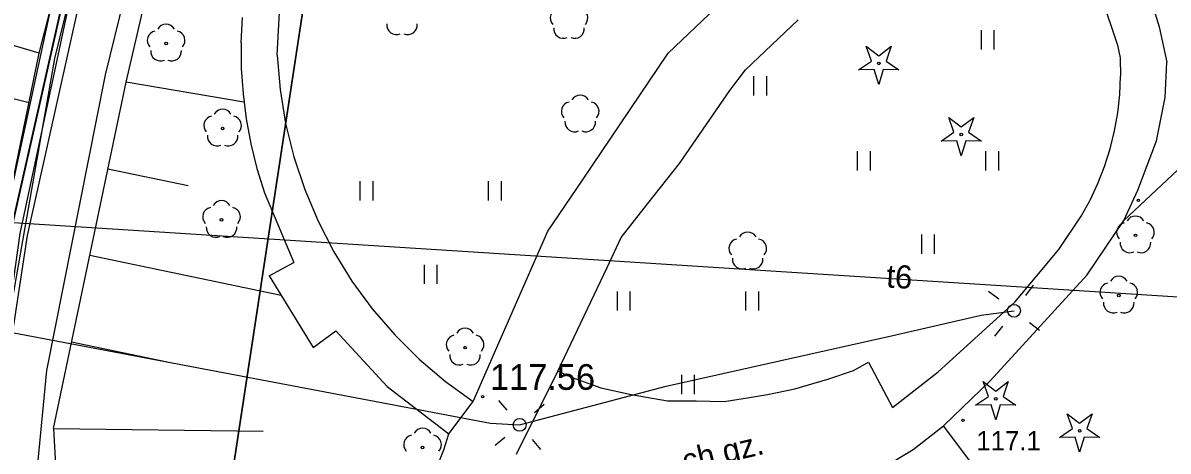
# Model space of a CAD drawing. Extents: x 6434771 to 6436222, y 5663454 to 5664782.
# Drawn here: x 6434897.1 to 6434941.67, y 5664124.54 to 5664141.22 of the extents above; entities that cross this region are included whole.
import ezdxf

# ---------------------------------------------------------------- set-up
doc = ezdxf.new("R2010")
doc.units = 0
for name, color, linetype in [('Warstwa 1', 7, 'Continuous'), ('Warstwa 10', 7, 'Continuous'), ('Warstwa 11', 7, 'Continuous'), ('Warstwa 12', 7, 'Continuous'), ('Warstwa 13', 7, 'Continuous'), ('Warstwa 2', 7, 'Continuous'), ('Warstwa 20', 7, 'Continuous'), ('Warstwa 21', 7, 'Continuous'), ('Warstwa 25', 7, 'Continuous'), ('Warstwa 4', 7, 'Continuous'), ('Warstwa 5', 7, 'Continuous'), ('Warstwa 6', 7, 'Continuous'), ('Warstwa 9', 7, 'Continuous')]:
    doc.layers.add(name, color=color, linetype=linetype)

msp = doc.modelspace()

# ---------------------------------------------------------------- linework, layer by layer
at = {"layer": 'Warstwa 1'}
for p, q in [((6434895.253, 5664127.032), (6434903.866, 5664165.18)), ((6434895.253, 5664127.032), (6434903.866, 5664165.18)), ((6434903.145, 5664109.805), (6434911.393, 5664164.039)), ((6434903.145, 5664109.805), (6434911.393, 5664164.039))]:
    msp.add_line(p, q, dxfattribs=at)
at = {"layer": 'Warstwa 10'}
for p, q in [((6434897.741, 5664140.042), (6434904.841, 5664168.079)), ((6434901.117, 5664138.911), (6434907.741, 5664167.184)), ((6434897.741, 5664140.042), (6434892.728, 5664141.513)), ((6434905.596, 5664140.435), (6434905.647, 5664141.424)), ((6434905.596, 5664140.435), (6434905.603, 5664139.445)), ((6434894.542, 5664124.551), (6434897.741, 5664140.042)), ((6434905.603, 5664139.445), (6434905.669, 5664138.458)), ((6434897.341, 5664138.106), (6434894.754, 5664138.748)), ((6434898.293, 5664125.425), (6434901.117, 5664138.911)), ((6434905.703, 5664138.132), (6434901.117, 5664138.911)), ((6434905.669, 5664138.458), (6434905.793, 5664137.475)), ((6434905.793, 5664137.475), (6434905.974, 5664136.502)), ((6434905.974, 5664136.502), (6434906.212, 5664135.541)), ((6434939.946, 5664133.527), (6434942.955, 5664136.357)), ((6434900.411, 5664135.54), (6434903.535, 5664134.886)), ((6434906.212, 5664135.541), (6434906.506, 5664134.596)), ((6434906.506, 5664134.596), (6434907.643, 5664131.892)), ((6434938.522, 5664131.406), (6434939.946, 5664133.527)), ((6434899.705, 5664132.168), (6434907.15, 5664130.61)), ((6434906.686, 5664131.363), (6434907.643, 5664131.892)), ((6434906.686, 5664131.363), (6434908.403, 5664128.573)), ((6434937.824, 5664130.642), (6434938.522, 5664131.406)), ((6434934.751, 5664127.284), (6434937.824, 5664130.642)), ((6434908.403, 5664128.573), (6434909.281, 5664129.232)), ((6434909.281, 5664129.232), (6434911.285, 5664127.058)), ((6434898.999, 5664128.797), (6434902.721, 5664128.018)), ((6434911.285, 5664127.058), (6434913.683, 5664125.218)), ((6434932.932, 5664125.521), (6434934.751, 5664127.284)), ((6434898.293, 5664125.425), (6434906.447, 5664125.32)), ((6434898.293, 5664125.425), (6434898.5, 5664121.832)), ((6434931.745, 5664124.61), (6434932.932, 5664125.521)), ((6434937.57, 5664119.38), (6434932.932, 5664125.521)), ((6434913.482, 5664124.589), (6434913.683, 5664125.218)), ((6434913.243, 5664123.973), (6434913.482, 5664124.589)), ((6434930.671, 5664123.962), (6434931.745, 5664124.61))]:
    msp.add_line(p, q, dxfattribs=at)
for points in [[(6434878.772, 5664046.908), (6434886.967, 5664058.923), (6434895.265, 5664070.744), (6434896.663, 5664074.881), (6434895.789, 5664075.331), (6434892.208, 5664077.026), (6434892.892, 5664079.122), (6434896.46, 5664089.241), (6434898.741, 5664092.515), (6434900.632, 5664096.591), (6434901.57, 5664099.669), (6434899.78, 5664106.75), (6434898.27, 5664111.23), (6434896.16, 5664125.7), (6434897.28, 5664132.94), (6434899.7, 5664143.77), (6434902.02, 5664152.23), (6434904.82, 5664164.21), (6434904.99, 5664165.61), (6434909.86, 5664185.96), (6434912.72, 5664198.496)], [(6434912.383, 5664198.5), (6434909.5, 5664186.14), (6434904.55, 5664165.57), (6434904.5, 5664164.24), (6434901.68, 5664152.39), (6434899.29, 5664143.85), (6434896.98, 5664133.02), (6434895.95, 5664125.68), (6434897.89, 5664111.08), (6434899.27, 5664106.14)]]:
    msp.add_lwpolyline(points, dxfattribs=at)
for points in [[(6434929.625, 5664139.385), (6434930.127, 5664139.732), (6434929.925, 5664140.308), (6434930.41, 5664139.938), (6434930.895, 5664140.308), (6434930.693, 5664139.732), (6434931.195, 5664139.385), (6434930.585, 5664139.399), (6434930.41, 5664138.815), (6434930.235, 5664139.399)], [(6434932.835, 5664136.615), (6434933.337, 5664136.962), (6434933.135, 5664137.538), (6434933.62, 5664137.168), (6434934.105, 5664137.538), (6434933.903, 5664136.962), (6434934.405, 5664136.615), (6434933.795, 5664136.629), (6434933.62, 5664136.045), (6434933.445, 5664136.629)], [(6434934.177, 5664126.326), (6434934.679, 5664126.673), (6434934.477, 5664127.249), (6434934.962, 5664126.879), (6434935.447, 5664127.249), (6434935.245, 5664126.673), (6434935.747, 5664126.326), (6434935.137, 5664126.34), (6434934.962, 5664125.756), (6434934.787, 5664126.34)], [(6434937.442, 5664125.076), (6434937.944, 5664125.423), (6434937.742, 5664125.999), (6434938.227, 5664125.629), (6434938.712, 5664125.999), (6434938.51, 5664125.423), (6434939.012, 5664125.076), (6434938.402, 5664125.09), (6434938.227, 5664124.506), (6434938.052, 5664125.09)]]:
    msp.add_lwpolyline(points, close=True, dxfattribs=at)
for centre in [(6434930.41, 5664139.64), (6434933.62, 5664136.87), (6434934.962, 5664126.581), (6434938.227, 5664125.331)]:
    msp.add_circle(centre, 0.05, dxfattribs=at)
at = {"layer": 'Warstwa 11'}
for centre in [(6434902.676, 5664140.413), (6434904.876, 5664137.106), (6434904.833, 5664133.546), (6434940.4, 5664132.946), (6434939.751, 5664130.603), (6434914.311, 5664128.574), (6434912.656, 5664124.681)]:
    msp.add_circle(centre, 0.05, dxfattribs=at)
for centre, start, end in [((6434918, 5664141.409), 102.1471, 221.8529), ((6434918.714, 5664141.409), 318.1471, 77.8529), ((6434902.319, 5664140.529), 102.1471, 221.8529), ((6434902.676, 5664140.788), 30.1471, 149.8529), ((6434903.033, 5664140.529), 318.1471, 77.8529), ((6434911.639, 5664141.139), 174.1471, 293.8529), ((6434912.079, 5664141.139), 246.1471, 5.8529), ((6434918.137, 5664140.99), 174.1471, 293.8529), ((6434918.577, 5664140.99), 246.1471, 5.8529), ((6434902.456, 5664140.11), 174.1471, 293.8529), ((6434902.896, 5664140.11), 246.1471, 5.8529), ((6434904.876, 5664137.481), 30.1471, 149.8529), ((6434904.519, 5664137.222), 102.1471, 221.8529), ((6434905.233, 5664137.222), 318.1471, 77.8529), ((6434904.656, 5664136.803), 174.1471, 293.8529), ((6434905.096, 5664136.803), 246.1471, 5.8529), ((6434904.833, 5664133.921), 30.1471, 149.8529), ((6434904.476, 5664133.662), 102.1471, 221.8529), ((6434905.19, 5664133.662), 318.1471, 77.8529), ((6434940.043, 5664133.062), 102.1471, 221.8529), ((6434940.4, 5664133.321), 30.1471, 149.8529), ((6434940.757, 5664133.062), 318.1471, 77.8529), ((6434904.613, 5664133.243), 174.1471, 293.8529), ((6434905.053, 5664133.243), 246.1471, 5.8529), ((6434940.18, 5664132.643), 174.1471, 293.8529), ((6434940.62, 5664132.643), 246.1471, 5.8529), ((6434939.394, 5664130.719), 102.1471, 221.8529), ((6434939.751, 5664130.978), 30.1471, 149.8529), ((6434940.108, 5664130.719), 318.1471, 77.8529), ((6434939.531, 5664130.3), 174.1471, 293.8529), ((6434939.971, 5664130.3), 246.1471, 5.8529), ((6434914.311, 5664128.949), 30.1471, 149.8529), ((6434913.954, 5664128.69), 102.1471, 221.8529), ((6434914.668, 5664128.69), 318.1471, 77.8529), ((6434914.091, 5664128.271), 174.1471, 293.8529), ((6434914.531, 5664128.271), 246.1471, 5.8529), ((6434912.656, 5664125.056), 30.1471, 149.8529), ((6434912.299, 5664124.797), 102.1471, 221.8529), ((6434913.013, 5664124.797), 318.1471, 77.8529)]:
    msp.add_arc(centre, 0.375, start, end, dxfattribs=at)
at = {"layer": 'Warstwa 12'}
for points in [[(6434911.658, 5664198.509), (6434905.889, 5664173.992), (6434904.35, 5664168.065), (6434901.296, 5664154.042), (6434900.396, 5664152.041), (6434895.507, 5664129.456), (6434896.188, 5664129.256), (6434915.294, 5664125.63), (6434916.435, 5664125.565), (6434922.133, 5664127.073), (6434930.962, 5664129.047), (6434934.391, 5664129.834), (6434935.676, 5664130.008)], [(6434879.834, 5664134.524), (6434937.6, 5664130.84), (6434950.96, 5664129.98), (6434955.92, 5664121.01), (6434956.69, 5664115.23), (6434955.88, 5664113.69), (6434955.99, 5664108.67), (6434955.95, 5664108.26), (6434955.424, 5664107.808)]]:
    msp.add_lwpolyline(points, dxfattribs=at)
at = {"layer": 'Warstwa 13'}
for centre in [(6434940.514, 5664134.308), (6434933.692, 5664125.746)]:
    msp.add_circle(centre, 0.045, dxfattribs=at)
for centre, start, end in [((6434918.791, 5664138.029), 30.1471, 149.8529), ((6434918.434, 5664137.77), 102.0477, 221.9513), ((6434919.148, 5664137.77), 318.0487, 77.9523), ((6434918.571, 5664137.351), 174.1984, 293.7229), ((6434919.011, 5664137.351), 246.2771, 5.6877), ((6434925.311, 5664132.693), 30.1471, 149.8529), ((6434924.954, 5664132.434), 102.0477, 221.9513), ((6434925.668, 5664132.434), 318.0487, 77.9523), ((6434925.091, 5664132.015), 174.1984, 293.7229), ((6434925.531, 5664132.015), 246.2771, 5.6877)]:
    msp.add_arc(centre, 0.375, start, end, dxfattribs=at)
at = {"layer": 'Warstwa 2'}
for centre in [(6434935.676, 5664130.008), (6434916.435, 5664125.565)]:
    msp.add_circle(centre, 0.25, dxfattribs=at)
at = {"layer": 'Warstwa 20'}
for p, q in [((6434897.741, 5664140.042), (6434904.841, 5664168.079)), ((6434901.117, 5664138.911), (6434907.741, 5664167.184)), ((6434894.542, 5664124.551), (6434897.741, 5664140.042)), ((6434898.293, 5664125.425), (6434901.117, 5664138.911)), ((6434898.293, 5664125.425), (6434898.5, 5664121.832))]:
    msp.add_line(p, q, dxfattribs=at)
at = {"layer": 'Warstwa 21'}
for p, q in [((6434905.596, 5664140.435), (6434905.647, 5664141.424)), ((6434905.596, 5664140.435), (6434905.603, 5664139.445)), ((6434905.603, 5664139.445), (6434905.669, 5664138.458)), ((6434905.669, 5664138.458), (6434905.793, 5664137.475)), ((6434905.793, 5664137.475), (6434905.974, 5664136.502)), ((6434905.974, 5664136.502), (6434906.212, 5664135.541)), ((6434939.946, 5664133.527), (6434942.955, 5664136.357)), ((6434906.212, 5664135.541), (6434906.506, 5664134.596)), ((6434906.506, 5664134.596), (6434907.643, 5664131.892)), ((6434938.522, 5664131.406), (6434939.946, 5664133.527)), ((6434906.686, 5664131.363), (6434907.643, 5664131.892)), ((6434906.686, 5664131.363), (6434908.403, 5664128.573)), ((6434937.824, 5664130.642), (6434938.522, 5664131.406)), ((6434934.751, 5664127.284), (6434937.824, 5664130.642)), ((6434908.403, 5664128.573), (6434909.281, 5664129.232)), ((6434909.281, 5664129.232), (6434911.285, 5664127.058)), ((6434911.285, 5664127.058), (6434913.683, 5664125.218)), ((6434932.932, 5664125.521), (6434934.751, 5664127.284)), ((6434931.745, 5664124.61), (6434932.932, 5664125.521)), ((6434913.482, 5664124.589), (6434913.683, 5664125.218)), ((6434913.243, 5664123.973), (6434913.482, 5664124.589)), ((6434930.671, 5664123.962), (6434931.745, 5664124.61))]:
    msp.add_line(p, q, dxfattribs=at)
at = {"layer": 'Warstwa 25'}
msp.add_circle((6434914.991, 5664126.668), 0.045, dxfattribs=at)
at = {"layer": 'Warstwa 4'}
for points in [[(6434935.079, 5664130.462), (6434934.681, 5664130.764)], [(6434936.13, 5664130.605), (6434936.432, 5664131.003)], [(6434935.222, 5664129.411), (6434934.92, 5664129.013)], [(6434936.273, 5664129.554), (6434936.671, 5664129.252)], [(6434915.949, 5664126.137), (6434915.626, 5664126.518)], [(6434917.007, 5664126.051), (6434917.388, 5664126.374)], [(6434915.863, 5664125.079), (6434915.482, 5664124.756)], [(6434916.921, 5664124.993), (6434917.244, 5664124.612)]]:
    msp.add_lwpolyline(points, dxfattribs=at)
at = {"layer": 'Warstwa 5'}
for p, q in [((6434940.163, 5664144.808), (6434941.324, 5664141.066)), ((6434938.516, 5664143.9), (6434939.699, 5664140.349)), ((6434906.998, 5664139.96), (6434907.111, 5664142.114)), ((6434922.219, 5664140.032), (6434924.073, 5664141.806)), ((6434925.229, 5664139.386), (6434927.275, 5664141.335)), ((6434934.406, 5664140.186), (6434934.406, 5664140.936)), ((6434934.906, 5664140.186), (6434934.906, 5664140.936)), ((6434941.324, 5664141.066), (6434941.62, 5664139.687)), ((6434918.878, 5664135.094), (6434922.219, 5664140.032)), ((6434939.699, 5664140.349), (6434939.804, 5664139.859)), ((6434906.998, 5664139.96), (6434907.111, 5664138.626)), ((6434939.804, 5664139.859), (6434939.819, 5664139.142)), ((6434941.559, 5664138.312), (6434941.62, 5664139.687)), ((6434924.611, 5664138.583), (6434925.229, 5664139.386)), ((6434925.548, 5664138.39), (6434925.548, 5664139.14)), ((6434926.048, 5664138.39), (6434926.048, 5664139.14)), ((6434939.787, 5664138.427), (6434939.819, 5664139.142)), ((6434907.111, 5664138.626), (6434907.328, 5664137.303)), ((6434922.66, 5664135.744), (6434924.611, 5664138.583)), ((6434939.708, 5664137.715), (6434939.787, 5664138.427)), ((6434941.214, 5664136.631), (6434941.559, 5664138.312)), ((6434939.583, 5664137.01), (6434939.708, 5664137.715)), ((6434907.328, 5664137.303), (6434907.648, 5664136.002)), ((6434939.412, 5664136.314), (6434939.583, 5664137.01)), ((6434940.498, 5664134.709), (6434941.214, 5664136.631)), ((6434907.648, 5664136.002), (6434908.069, 5664134.73)), ((6434929.582, 5664135.476), (6434929.582, 5664136.226)), ((6434930.082, 5664135.476), (6434930.082, 5664136.226)), ((6434934.582, 5664135.476), (6434934.582, 5664136.226)), ((6434935.082, 5664135.476), (6434935.082, 5664136.226)), ((6434939.197, 5664135.631), (6434939.412, 5664136.314)), ((6434939.946, 5664133.527), (6434942.955, 5664136.357)), ((6434921.424, 5664134.184), (6434922.66, 5664135.744)), ((6434938.937, 5664134.964), (6434939.197, 5664135.631)), ((6434917.536, 5664133.113), (6434918.878, 5664135.094)), ((6434908.069, 5664134.73), (6434908.588, 5664133.495)), ((6434910.228, 5664134.302), (6434910.228, 5664135.052)), ((6434910.728, 5664134.302), (6434910.728, 5664135.052)), ((6434915.228, 5664134.302), (6434915.228, 5664135.052)), ((6434915.728, 5664134.302), (6434915.728, 5664135.052)), ((6434938.634, 5664134.315), (6434938.937, 5664134.964)), ((6434939.946, 5664133.527), (6434940.498, 5664134.709)), ((6434938.289, 5664133.687), (6434938.634, 5664134.315)), ((6434920.38, 5664132.866), (6434921.424, 5664134.184)), ((6434908.588, 5664133.495), (6434909.201, 5664132.304)), ((6434937.424, 5664132.388), (6434938.289, 5664133.687)), ((6434916.594, 5664130.973), (6434917.536, 5664133.113)), ((6434919.835, 5664131.696), (6434920.38, 5664132.866)), ((6434932.082, 5664132.226), (6434932.082, 5664132.976)), ((6434932.582, 5664132.226), (6434932.582, 5664132.976)), ((6434909.201, 5664132.304), (6434909.906, 5664131.165)), ((6434935.702, 5664130.346), (6434937.424, 5664132.388)), ((6434912.728, 5664131.052), (6434912.728, 5664131.802)), ((6434913.228, 5664131.052), (6434913.228, 5664131.802)), ((6434917.926, 5664127.659), (6434919.835, 5664131.696)), ((6434909.906, 5664131.165), (6434910.698, 5664130.084)), ((6434914.63, 5664126.473), (6434916.594, 5664130.973)), ((6434920.241, 5664130.013), (6434920.241, 5664130.763)), ((6434920.741, 5664130.013), (6434920.741, 5664130.763)), ((6434925.241, 5664130.013), (6434925.241, 5664130.763)), ((6434925.741, 5664130.013), (6434925.741, 5664130.763)), ((6434932.719, 5664127.632), (6434935.702, 5664130.346)), ((6434910.698, 5664130.084), (6434911.572, 5664129.069)), ((6434911.572, 5664129.069), (6434912.522, 5664128.125)), ((6434912.522, 5664128.125), (6434913.544, 5664127.258)), ((6434929.422, 5664127.687), (6434930.009, 5664128.005)), ((6434930.009, 5664128.005), (6434930.948, 5664126.241)), ((6434917.926, 5664127.659), (6434918.482, 5664127.408)), ((6434922.741, 5664126.763), (6434922.741, 5664127.513)), ((6434923.241, 5664126.763), (6434923.241, 5664127.513)), ((6434928.434, 5664127.344), (6434929.422, 5664127.687)), ((6434930.948, 5664126.241), (6434932.719, 5664127.632)), ((6434913.544, 5664127.258), (6434914.63, 5664126.473)), ((6434918.482, 5664127.408), (6434919.588, 5664127.007)), ((6434927.146, 5664126.971), (6434928.434, 5664127.344)), ((6434919.588, 5664127.007), (6434920.769, 5664126.749)), ((6434920.769, 5664126.749), (6434922.185, 5664126.499)), ((6434924.396, 5664126.472), (6434925.376, 5664126.627)), ((6434925.376, 5664126.627), (6434926.082, 5664126.751)), ((6434926.082, 5664126.751), (6434927.146, 5664126.971)), ((6434922.185, 5664126.499), (6434923.303, 5664126.507)), ((6434923.303, 5664126.507), (6434924.396, 5664126.472))]:
    msp.add_line(p, q, dxfattribs=at)
at = {"layer": 'Warstwa 6'}
for points in [[(6434927.432, 5664245.399), (6434923.614, 5664224.187), (6434920.712, 5664204.22), (6434911.393, 5664164.039), (6434903.145, 5664109.805), (6434909.495, 5664112.198), (6434920.128, 5664116.53), (6434928.133, 5664114.383), (6434941.643, 5664120.029), (6434948.727, 5664102.903), (6434952.266, 5664104.5), (6434943.969, 5664226.871), (6434936.39, 5664260.581)], [(6434918.18, 5664229.72), (6434917.154, 5664223.435), (6434903.866, 5664165.18), (6434895.253, 5664127.032), (6434896.042, 5664112.961), (6434899.629, 5664100.267), (6434899.42, 5664097.83), (6434898.465, 5664094.951), (6434905.052, 5664092.201), (6434905.052, 5664094.691), (6434905.605, 5664097.395), (6434906.53, 5664099.484), (6434908.184, 5664101.384), (6434908.626, 5664101.598), (6434909.127, 5664101.662), (6434909.495, 5664112.198), (6434903.145, 5664109.805), (6434911.393, 5664164.039), (6434920.712, 5664204.22), (6434923.614, 5664224.187), (6434927.432, 5664245.399)], [(6434849.064, 5664112.586), (6434898.465, 5664094.951), (6434899.42, 5664097.83), (6434899.629, 5664100.267), (6434896.042, 5664112.961), (6434895.253, 5664127.032), (6434903.866, 5664165.18), (6434917.154, 5664223.435), (6434918.18, 5664229.72)]]:
    msp.add_lwpolyline(points, dxfattribs=at)
at = {"layer": 'Warstwa 9'}
for p, q in [((6434898.348, 5664139.825), (6434905.231, 5664168.014)), ((6434900.311, 5664139.191), (6434907.223, 5664167.35)), ((6434940.163, 5664144.808), (6434941.324, 5664141.066)), ((6434938.516, 5664143.9), (6434939.699, 5664140.349)), ((6434906.998, 5664139.96), (6434907.111, 5664142.114)), ((6434922.219, 5664140.032), (6434924.073, 5664141.806)), ((6434905.596, 5664140.435), (6434905.647, 5664141.424)), ((6434925.229, 5664139.386), (6434927.275, 5664141.335)), ((6434941.324, 5664141.066), (6434941.62, 5664139.687)), ((6434905.596, 5664140.435), (6434905.603, 5664139.445)), ((6434918.878, 5664135.094), (6434922.219, 5664140.032)), ((6434939.699, 5664140.349), (6434939.804, 5664139.859)), ((6434895.609, 5664124.287), (6434898.348, 5664139.825)), ((6434906.998, 5664139.96), (6434907.111, 5664138.626)), ((6434939.804, 5664139.859), (6434939.819, 5664139.142)), ((6434941.559, 5664138.312), (6434941.62, 5664139.687)), ((6434898.031, 5664127.688), (6434900.311, 5664139.191)), ((6434905.603, 5664139.445), (6434905.669, 5664138.458)), ((6434924.611, 5664138.583), (6434925.229, 5664139.386)), ((6434939.787, 5664138.427), (6434939.819, 5664139.142)), ((6434905.669, 5664138.458), (6434905.793, 5664137.475)), ((6434907.111, 5664138.626), (6434907.328, 5664137.303)), ((6434922.66, 5664135.744), (6434924.611, 5664138.583)), ((6434939.708, 5664137.715), (6434939.787, 5664138.427)), ((6434941.214, 5664136.631), (6434941.559, 5664138.312)), ((6434905.793, 5664137.475), (6434905.974, 5664136.502)), ((6434939.583, 5664137.01), (6434939.708, 5664137.715)), ((6434907.328, 5664137.303), (6434907.648, 5664136.002)), ((6434939.412, 5664136.314), (6434939.583, 5664137.01)), ((6434905.974, 5664136.502), (6434906.212, 5664135.541)), ((6434940.498, 5664134.709), (6434941.214, 5664136.631)), ((6434907.648, 5664136.002), (6434908.069, 5664134.73)), ((6434939.197, 5664135.631), (6434939.412, 5664136.314)), ((6434906.212, 5664135.541), (6434906.506, 5664134.596)), ((6434921.424, 5664134.184), (6434922.66, 5664135.744)), ((6434938.937, 5664134.964), (6434939.197, 5664135.631)), ((6434917.536, 5664133.113), (6434918.878, 5664135.094)), ((6434908.069, 5664134.73), (6434908.588, 5664133.495)), ((6434938.634, 5664134.315), (6434938.937, 5664134.964)), ((6434939.946, 5664133.527), (6434940.498, 5664134.709)), ((6434906.506, 5664134.596), (6434907.643, 5664131.892)), ((6434938.289, 5664133.687), (6434938.634, 5664134.315)), ((6434920.38, 5664132.866), (6434921.424, 5664134.184)), ((6434908.588, 5664133.495), (6434909.201, 5664132.304)), ((6434937.424, 5664132.388), (6434938.289, 5664133.687)), ((6434938.522, 5664131.406), (6434939.946, 5664133.527)), ((6434916.594, 5664130.973), (6434917.536, 5664133.113)), ((6434919.835, 5664131.696), (6434920.38, 5664132.866)), ((6434909.201, 5664132.304), (6434909.906, 5664131.165)), ((6434935.702, 5664130.346), (6434937.424, 5664132.388)), ((6434906.686, 5664131.363), (6434907.643, 5664131.892)), ((6434917.926, 5664127.659), (6434919.835, 5664131.696)), ((6434906.686, 5664131.363), (6434908.403, 5664128.573)), ((6434909.906, 5664131.165), (6434910.698, 5664130.084)), ((6434937.824, 5664130.642), (6434938.522, 5664131.406)), ((6434914.63, 5664126.473), (6434916.594, 5664130.973)), ((6434934.751, 5664127.284), (6434937.824, 5664130.642)), ((6434932.719, 5664127.632), (6434935.702, 5664130.346)), ((6434910.698, 5664130.084), (6434911.572, 5664129.069)), ((6434908.403, 5664128.573), (6434909.281, 5664129.232)), ((6434909.281, 5664129.232), (6434911.285, 5664127.058)), ((6434911.572, 5664129.069), (6434912.522, 5664128.125)), ((6434912.522, 5664128.125), (6434913.544, 5664127.258)), ((6434929.422, 5664127.687), (6434930.009, 5664128.005)), ((6434930.009, 5664128.005), (6434930.948, 5664126.241)), ((6434897.698, 5664124.172), (6434898.031, 5664127.688)), ((6434916.312, 5664124.421), (6434917.926, 5664127.659)), ((6434916.312, 5664124.421), (6434917.926, 5664127.659)), ((6434917.926, 5664127.659), (6434918.482, 5664127.408)), ((6434928.434, 5664127.344), (6434929.422, 5664127.687)), ((6434930.948, 5664126.241), (6434932.719, 5664127.632)), ((6434911.285, 5664127.058), (6434913.683, 5664125.218)), ((6434913.544, 5664127.258), (6434914.63, 5664126.473)), ((6434918.482, 5664127.408), (6434919.588, 5664127.007)), ((6434927.146, 5664126.971), (6434928.434, 5664127.344)), ((6434932.932, 5664125.521), (6434934.751, 5664127.284)), ((6434919.588, 5664127.007), (6434920.769, 5664126.749)), ((6434920.769, 5664126.749), (6434922.185, 5664126.499)), ((6434924.396, 5664126.472), (6434925.376, 5664126.627)), ((6434925.376, 5664126.627), (6434926.082, 5664126.751)), ((6434926.082, 5664126.751), (6434927.146, 5664126.971)), ((6434913.683, 5664125.218), (6434914.63, 5664126.473)), ((6434913.683, 5664125.218), (6434914.63, 5664126.473)), ((6434922.185, 5664126.499), (6434923.303, 5664126.507)), ((6434923.303, 5664126.507), (6434924.396, 5664126.472)), ((6434931.745, 5664124.61), (6434932.932, 5664125.521)), ((6434913.482, 5664124.589), (6434913.683, 5664125.218)), ((6434913.243, 5664123.973), (6434913.482, 5664124.589)), ((6434930.671, 5664123.962), (6434931.745, 5664124.61))]:
    msp.add_line(p, q, dxfattribs=at)

# ---------------------------------------------------------------- texts
at = {"layer": 'Warstwa 13'}
msp.add_text('t6', height=0.9, rotation=356.3511, dxfattribs=at).set_placement((6434930.685, 5664130.92))
msp.add_text('117.1', height=0.75, dxfattribs=at).set_placement((6434934.208, 5664124.573))
at = {"layer": 'Warstwa 25'}
msp.add_text('117.56', height=1, dxfattribs=at).set_placement((6434915.28, 5664126.929))
at = {"layer": 'Warstwa 9'}
msp.add_text('ch.gz.', height=0.9, rotation=13.2984, dxfattribs=at).set_placement((6434922.877, 5664123.705))

doc.saveas('drawing.dxf')
